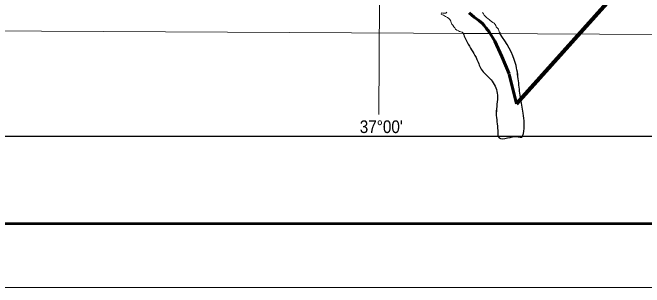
# Model space of a CAD drawing. Extents: x 553962 to 842807, y 8883888 to 9032388.
# Drawn here: x 704795 to 729677, y 8883888 to 8894722 of the extents above; entities that cross this region are included whole.
import ezdxf
from ezdxf.enums import TextEntityAlignment as Align

# ---------------------------------------------------------------- set-up
doc = ezdxf.new("R2010")
doc.units = 0
doc.header["$LTSCALE"] = 200
doc.linetypes.add('LONG_DASH_SHORT_DASH', pattern=[9.9, 6, -1.2, 1.5, -1.2])
for name, color, linetype, lineweight in [('1', 7, 'Continuous', 13), ('25', 7, 'Continuous', 13), ('3', 7, 'Continuous', 80), ('7', 7, 'LONG_DASH_SHORT_DASH', 60), ('9', 7, 'Continuous', 90)]:
    doc.layers.add(name, color=color, linetype=linetype, lineweight=lineweight)
doc.layers.add('46', color=7, linetype='Continuous')

msp = doc.modelspace()

# ---------------------------------------------------------------- linework, layer by layer
at = {"layer": '1'}
for points in [[(719978.9, 9023574.5), (719561.6, 8949232.2), (719215.6, 8890710.6)], [(564751.7, 8894587.5), (664411.9, 8894209.9), (791388.5, 8893536.2)]]:
    msp.add_lwpolyline(points, dxfattribs=at)
at = {"layer": '25', "lineweight": 25}
msp.add_line((724002.8, 8893886.5), (722537.3, 8893896.5), dxfattribs=at)
msp.add_line((724002.8, 8893886.5), (722537.3, 8893896.5), dxfattribs=at)
at = {"layer": '25'}
for points in [[(722073.4, 8894336.8), (722053.4, 8894382.8), (722013.2, 8894449.3), (721972.7, 8894485.2), (721917.1, 8894531.4), (721846.2, 8894572.6), (721770.2, 8894618.9), (721724.6, 8894639.6), (721673.9, 8894665.4), (721689.5, 8894716.2), (721745.3, 8894700.6), (721801.3, 8894700.2), (721852.2, 8894705), (721893.1, 8894740.4)], [(723301.9, 8894726.3), (723337.1, 8894675.1), (723367.3, 8894624), (723402.6, 8894583), (723453.1, 8894526.7), (723518.8, 8894475.3), (723564.4, 8894449.5), (723609.9, 8894408.5), (723655.5, 8894372.5), (723706.1, 8894336.6), (723761.8, 8894305.6), (723797.1, 8894259.6), (723827.3, 8894208.4), (723842.2, 8894157.4), (723887.6, 8894111.3), (723928.1, 8894075.3), (723948, 8894019.2)], [(722537.3, 8893896.5), (722543.5, 8893916.1), (722503.1, 8893952.1), (722447.2, 8893962.6), (722401.6, 8893983.3), (722350.9, 8894004), (722295.1, 8894024.7), (722244.5, 8894065.8), (722214.3, 8894122), (722174, 8894168.1), (722128.6, 8894224.4), (722098.4, 8894270.5), (722073.4, 8894336.8)], [(723948, 8894019.2), (723962.9, 8893968.2), (723993.2, 8893927.2), (724002.8, 8893886.5), (722537.3, 8893896.5)]]:
    msp.add_lwpolyline(points, dxfattribs=at)
at = {"layer": '25', "lineweight": 25}
for points in [[(722537.3, 8893896.5), (722740.6, 8893475.5), (723084.4, 8892873.8), (723285, 8892444), (723686.1, 8892014.3), (723886.7, 8891469.9), (723843.7, 8890753.6), (723901, 8890080.3), (723900.8, 8889934.8), (723915.3, 8889836.7), (724574.3, 8889836.7), (724631.6, 8889836.7), (724883.2, 8889836.5), (724893.2, 8889883.7), (724911.8, 8889958.1), (724898, 8890758.3), (724794.3, 8891380.3), (724717.6, 8892028.6), (724603, 8892716.2), (724002.8, 8893886.5)], [(722537.3, 8893896.5), (722740.6, 8893475.5), (723084.4, 8892873.8), (723285, 8892444), (723686.1, 8892014.3), (723886.7, 8891469.9), (723843.7, 8890753.6), (723901, 8890080.3), (723901.3, 8889998.4)], [(724811.6, 8891262.3), (724794.3, 8891380.3), (724717.6, 8892028.6), (724603, 8892716.2), (724002.8, 8893886.5)]]:
    msp.add_spline(points, degree=3, dxfattribs=at)
at = {"layer": '3', "lineweight": 13}
msp.add_lwpolyline([(842807.3, 9032387.8), (842807.3, 8883887.8), (553961.7, 8883887.8), (553961.7, 9032387.8)], close=True, dxfattribs=at)
at = {"layer": '3', "lineweight": 53}
msp.add_lwpolyline([(840307.3, 9029887.8), (840307.3, 8886387.8), (560211.7, 8886387.8), (560211.7, 9029887.8)], close=True, dxfattribs=at)
at = {"layer": '3', "lineweight": 25}
msp.add_lwpolyline([(563033.9, 9026438.8), (793061.1, 9026438.8), (793495.6, 8889836.8), (563468.3, 8889836.8)], close=True, dxfattribs=at)
at = {"layer": '7'}
msp.add_lwpolyline([(724638.9, 8891123.6), (724349.6, 8892305.9), (724059.6, 8892992.2), (723788.9, 8893591.5), (723566.6, 8893968.5), (723450.6, 8894103.8), (723373.3, 8894219.2), (723307.3, 8894290.7), (723154.9, 8894408.1), (722972, 8894546), (722773.8, 8894710.7)], dxfattribs=at)
at = {"layer": '9'}
msp.add_lwpolyline([(724638.9, 8891123.6), (729122.2, 8896139.1), (740717.5, 8896813.6), (741371.9, 8898310.2)], dxfattribs=at)

# ---------------------------------------------------------------- texts
at = {"layer": '46', "width": 0.9}
msp.add_text("37°00'", height=500, dxfattribs=at).set_placement((719315, 8889973.1), align=Align.CENTER)

doc.saveas('drawing.dxf')
